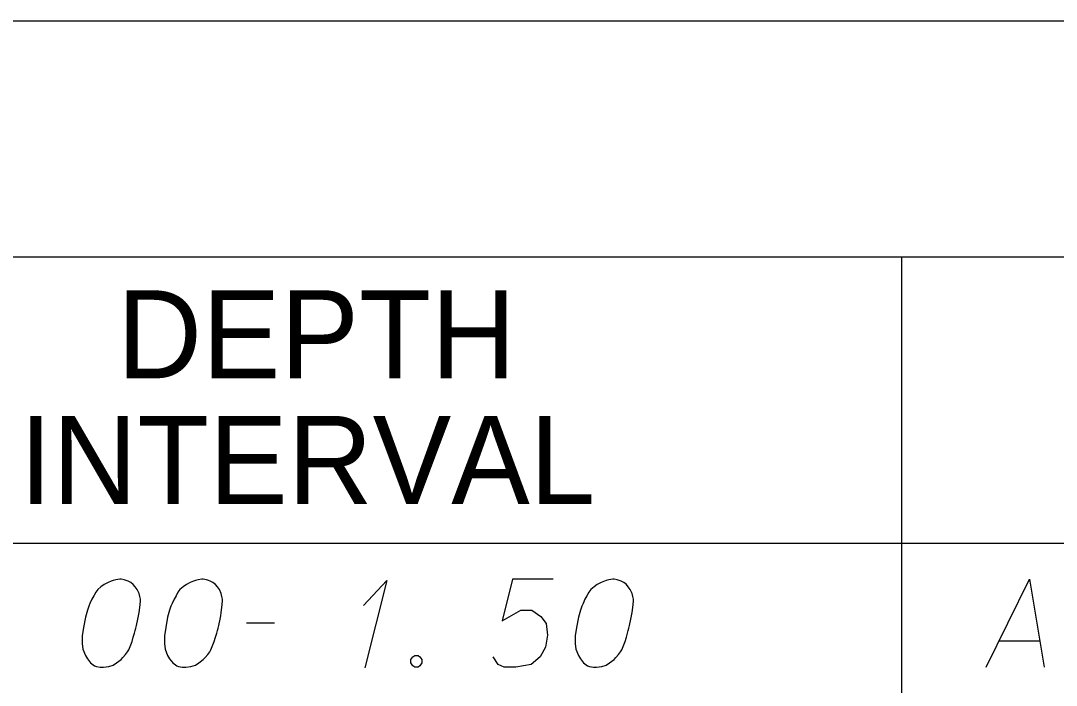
# Model space of a CAD drawing. Extents: x 2074207 to 2076812, y 516372 to 523312.
# Drawn here: x 2076397 to 2076453.5, y 518658.9 to 518695.1 of the extents above; entities that cross this region are included whole.
import ezdxf

# ---------------------------------------------------------------- set-up
doc = ezdxf.new("R2010")
doc.units = 0
for name, color, linetype in [('Prop DirtTable_ Soil Test Results - Outline (Major)', 7, 'Continuous'), ('Prop DirtTable_ Soil Test Results - Outline (Minor)', 7, 'Continuous'), ('Prop DirtTable_ Soil Test Results - Tx (Header - Small)', 7, 'Continuous'), ('Prop DirtTable_ Soil Test Results - Tx (Sample Data)', 7, 'Continuous')]:
    doc.layers.add(name, color=color, linetype=linetype)

msp = doc.modelspace()

# ---------------------------------------------------------------- linework, layer by layer
at = {"layer": 'Prop DirtTable_ Soil Test Results - Outline (Major)'}
for p, q in [((2076260.609, 518695.101), (2076811.903, 518695.101)), ((2076260.609, 518666.616), (2076811.903, 518666.616)), ((2076260.609, 518666.616), (2076811.903, 518666.616))]:
    msp.add_line(p, q, dxfattribs=at)
at = {"layer": 'Prop DirtTable_ Soil Test Results - Outline (Minor)'}
for p, q in [((2076260.609, 518682.216), (2076811.903, 518682.216)), ((2076445.062, 518682.216), (2076445.062, 518657.816))]:
    msp.add_line(p, q, dxfattribs=at)
at = {"layer": 'Prop DirtTable_ Soil Test Results - Tx (Sample Data)'}
for points in [[(2076402.512, 518664.65), (2076402.442, 518664.65), (2076402.23, 518664.612), (2076402.089, 518664.574), (2076401.983, 518664.536), (2076401.807, 518664.461), (2076401.595, 518664.347), (2076401.419, 518664.234), (2076401.242, 518664.083), (2076401.136, 518663.932), (2076401.031, 518663.743), (2076400.925, 518663.554), (2076400.819, 518663.327), (2076400.748, 518663.176), (2076400.678, 518662.949), (2076400.572, 518662.571), (2076400.466, 518662.004), (2076400.396, 518661.55), (2076400.396, 518661.135), (2076400.431, 518660.832), (2076400.572, 518660.492), (2076400.678, 518660.303), (2076400.854, 518660.076), (2076401.066, 518659.925), (2076401.172, 518659.887), (2076401.383, 518659.85), (2076401.56, 518659.85), (2076401.842, 518659.887), (2076402.089, 518659.963), (2076402.265, 518660.076), (2076402.512, 518660.265), (2076402.618, 518660.379), (2076402.759, 518660.53), (2076402.865, 518660.681), (2076402.935, 518660.795), (2076403.006, 518660.983), (2076403.041, 518661.059), (2076403.112, 518661.248), (2076403.182, 518661.475), (2076403.253, 518661.702), (2076403.288, 518661.853), (2076403.323, 518661.966), (2076403.359, 518662.117), (2076403.429, 518662.458), (2076403.465, 518662.646), (2076403.5, 518662.835), (2076403.535, 518663.1), (2076403.57, 518663.44), (2076403.57, 518663.554), (2076403.535, 518663.705), (2076403.5, 518663.856), (2076403.394, 518664.083), (2076403.288, 518664.234), (2076403.182, 518664.347), (2076403.041, 518664.461), (2076402.9, 518664.536), (2076402.794, 518664.574), (2076402.689, 518664.612), (2076402.512, 518664.65)], [(2076406.992, 518664.65), (2076406.922, 518664.65), (2076406.71, 518664.612), (2076406.569, 518664.574), (2076406.463, 518664.536), (2076406.287, 518664.461), (2076406.075, 518664.347), (2076405.899, 518664.234), (2076405.722, 518664.083), (2076405.616, 518663.932), (2076405.511, 518663.743), (2076405.405, 518663.554), (2076405.299, 518663.327), (2076405.228, 518663.176), (2076405.158, 518662.949), (2076405.052, 518662.571), (2076404.946, 518662.004), (2076404.876, 518661.55), (2076404.876, 518661.135), (2076404.911, 518660.832), (2076405.052, 518660.492), (2076405.158, 518660.303), (2076405.334, 518660.076), (2076405.546, 518659.925), (2076405.652, 518659.887), (2076405.863, 518659.85), (2076406.04, 518659.85), (2076406.322, 518659.887), (2076406.569, 518659.963), (2076406.745, 518660.076), (2076406.992, 518660.265), (2076407.098, 518660.379), (2076407.239, 518660.53), (2076407.345, 518660.681), (2076407.415, 518660.795), (2076407.486, 518660.983), (2076407.521, 518661.059), (2076407.592, 518661.248), (2076407.662, 518661.475), (2076407.733, 518661.702), (2076407.768, 518661.853), (2076407.803, 518661.966), (2076407.839, 518662.117), (2076407.909, 518662.458), (2076407.945, 518662.646), (2076407.98, 518662.835), (2076408.015, 518663.1), (2076408.05, 518663.44), (2076408.05, 518663.554), (2076408.015, 518663.705), (2076407.98, 518663.856), (2076407.874, 518664.083), (2076407.768, 518664.234), (2076407.662, 518664.347), (2076407.521, 518664.461), (2076407.38, 518664.536), (2076407.274, 518664.574), (2076407.169, 518664.612), (2076406.992, 518664.65)], [(2076415.74, 518663.213), (2076417.01, 518664.574), (2076415.811, 518659.812)], [(2076426.076, 518664.65), (2076423.854, 518664.65), (2076423.289, 518662.382), (2076424.312, 518662.949), (2076424.912, 518662.949), (2076425.406, 518662.609), (2076425.688, 518662.231), (2076425.759, 518661.588), (2076425.653, 518660.946), (2076425.371, 518660.417), (2076424.877, 518660.001), (2076424.03, 518659.85), (2076423.395, 518659.85), (2076423.078, 518660.001), (2076422.796, 518660.417)], [(2076429.392, 518664.65), (2076429.322, 518664.65), (2076429.11, 518664.612), (2076428.969, 518664.574), (2076428.863, 518664.536), (2076428.687, 518664.461), (2076428.475, 518664.347), (2076428.299, 518664.234), (2076428.122, 518664.083), (2076428.016, 518663.932), (2076427.911, 518663.743), (2076427.805, 518663.554), (2076427.699, 518663.327), (2076427.628, 518663.176), (2076427.558, 518662.949), (2076427.452, 518662.571), (2076427.346, 518662.004), (2076427.276, 518661.55), (2076427.276, 518661.135), (2076427.311, 518660.832), (2076427.452, 518660.492), (2076427.558, 518660.303), (2076427.734, 518660.076), (2076427.946, 518659.925), (2076428.052, 518659.887), (2076428.263, 518659.85), (2076428.44, 518659.85), (2076428.722, 518659.887), (2076428.969, 518659.963), (2076429.145, 518660.076), (2076429.392, 518660.265), (2076429.498, 518660.379), (2076429.639, 518660.53), (2076429.745, 518660.681), (2076429.815, 518660.795), (2076429.886, 518660.983), (2076429.921, 518661.059), (2076429.992, 518661.248), (2076430.062, 518661.475), (2076430.133, 518661.702), (2076430.168, 518661.853), (2076430.203, 518661.966), (2076430.239, 518662.117), (2076430.309, 518662.458), (2076430.345, 518662.646), (2076430.38, 518662.835), (2076430.415, 518663.1), (2076430.45, 518663.44), (2076430.45, 518663.554), (2076430.415, 518663.705), (2076430.38, 518663.856), (2076430.274, 518664.083), (2076430.168, 518664.234), (2076430.062, 518664.347), (2076429.921, 518664.461), (2076429.78, 518664.536), (2076429.674, 518664.574), (2076429.569, 518664.612), (2076429.392, 518664.65)], [(2076449.676, 518659.85), (2076452.039, 518664.65), (2076452.85, 518659.85)], [(2076409.356, 518662.269), (2076410.872, 518662.269)], [(2076450.381, 518661.286), (2076452.603, 518661.286)], [(2076418.527, 518660.492), (2076418.704, 518660.492), (2076418.809, 518660.417), (2076418.915, 518660.265), (2076418.915, 518660.076), (2076418.809, 518659.925), (2076418.704, 518659.85), (2076418.527, 518659.85), (2076418.421, 518659.925), (2076418.316, 518660.076), (2076418.316, 518660.265), (2076418.421, 518660.417), (2076418.527, 518660.492)]]:
    msp.add_lwpolyline(points, dxfattribs=at)

# ---------------------------------------------------------------- texts
at = {"layer": 'Prop DirtTable_ Soil Test Results - Tx (Header - Small)'}
for s, p in [('DEPTH', (2076402.289, 518675.602)), ('INTERVAL', (2076396.977, 518668.745))]:
    msp.add_text(s, height=4.8, dxfattribs=at).set_placement(p)

doc.saveas('drawing.dxf')
